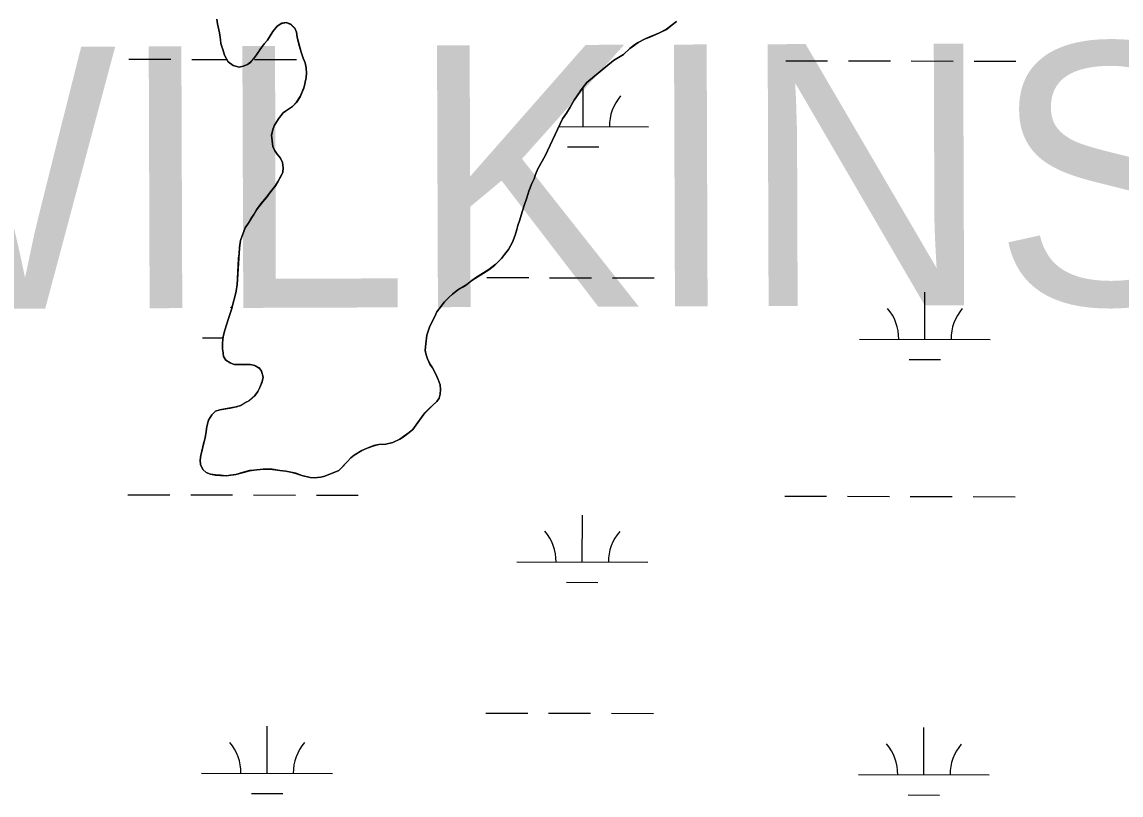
# Model space of a CAD drawing. Extents: x 3180038 to 3217926, y 922069 to 947485.
# Drawn here: x 3208020 to 3208860, y 940379 to 940969 of the extents above; entities that cross this region are included whole.
import ezdxf

# ---------------------------------------------------------------- set-up
doc = ezdxf.new("R2010")
doc.units = 0
for name, color, linetype in [('V-SITE-VEGE', 7, 'Continuous'), ('V-TOPO-GNAM-IDEN', 7, 'Continuous'), ('V-TOPO-SHOR', 7, 'Continuous'), ('V-WETL-SWMP', 7, 'Continuous')]:
    doc.layers.add(name, color=color, linetype=linetype)

msp = doc.modelspace()

# ---------------------------------------------------------------- linework, layer by layer
at = {"layer": 'V-SITE-VEGE'}
for p, q in [((3208169.11, 940971.5), (3208169.7, 940968.03)), ((3208169.7, 940968.03), (3208171.12, 940961.08)), ((3208215.34, 940966.27), (3208218.83, 940968.39)), ((3208218.83, 940968.39), (3208222.08, 940968.99)), ((3208222.08, 940968.99), (3208225.74, 940967.63)), ((3208225.74, 940967.63), (3208228.73, 940964.56)), ((3208512.83, 940963.82), (3208520.49, 940969.77)), ((3208171.12, 940961.08), (3208172.29, 940952.85)), ((3208207.82, 940955.56), (3208212.03, 940962.21)), ((3208212.03, 940962.21), (3208215.34, 940966.27)), ((3208228.73, 940964.56), (3208229.98, 940961.51)), ((3208229.98, 940961.51), (3208230.57, 940957.83)), ((3208500.19, 940957.95), (3208507.6, 940961.09)), ((3208507.6, 940961.09), (3208512.83, 940963.82)), ((3208172.29, 940952.85), (3208174.98, 940944.15)), ((3208199.43, 940944.22), (3208205.4, 940952.79)), ((3208205.4, 940952.79), (3208207.82, 940955.56)), ((3208230.57, 940957.83), (3208233.65, 940946.31)), ((3208484.92, 940949.09), (3208488.42, 940951.85)), ((3208488.42, 940951.85), (3208491.26, 940953.75)), ((3208491.26, 940953.75), (3208496.5, 940956.49)), ((3208496.5, 940956.49), (3208500.19, 940957.95)), ((3208174.98, 940944.15), (3208177.93, 940938.91)), ((3208197.22, 940941.22), (3208199.43, 940944.22)), ((3208233.65, 940946.31), (3208235.31, 940941.74)), ((3208472.45, 940939.97), (3208479.87, 940944.62)), ((3208479.87, 940944.62), (3208484.92, 940949.09)), ((3208177.93, 940938.91), (3208181.57, 940936.26)), ((3208181.57, 940936.26), (3208186.31, 940934.89)), ((3208186.31, 940934.89), (3208189.35, 940935.71)), ((3208189.35, 940935.71), (3208192.61, 940936.96)), ((3208192.61, 940936.96), (3208195.24, 940938.87)), ((3208195.24, 940938.87), (3208197.22, 940941.22)), ((3208235.31, 940941.74), (3208236.78, 940938.26)), ((3208236.78, 940938.26), (3208237.58, 940934.35)), ((3208237.58, 940934.35), (3208237.74, 940930.24)), ((3208452.08, 940923.17), (3208472.45, 940939.97)), ((3208237.48, 940927), (3208236.54, 940922.25)), ((3208237.74, 940930.24), (3208237.48, 940927)), ((3208235.62, 940919.02), (3208232.93, 940912.35)), ((3208236.54, 940922.25), (3208235.62, 940919.02)), ((3208442.35, 940909.68), (3208449.21, 940919.54)), ((3208449.21, 940919.54), (3208452.08, 940923.17)), ((3208232.93, 940912.35), (3208230.06, 940908.06)), ((3208439.25, 940904.32), (3208442.35, 940909.68)), ((3208219.98, 940899.99), (3208216.24, 940895.5)), ((3208226.98, 940904.86), (3208219.98, 940899.99)), ((3208230.06, 940908.06), (3208226.98, 940904.86)), ((3208436.37, 940899.82), (3208439.25, 940904.32)), ((3208216.24, 940895.5), (3208213.13, 940890.14)), ((3208420.09, 940867.17), (3208433.27, 940895.32)), ((3208433.27, 940895.32), (3208436.37, 940899.82)), ((3208212, 940887.34), (3208211.07, 940882.81)), ((3208213.13, 940890.14), (3208212, 940887.34)), ((3208211.07, 940882.81), (3208212.03, 940874.36)), ((3208212.03, 940874.36), (3208213.29, 940871.53)), ((3208213.29, 940871.53), (3208215.4, 940868.47)), ((3208215.4, 940868.47), (3208217.96, 940865.4)), ((3208414.53, 940857.08), (3208420.09, 940867.17)), ((3208217.96, 940865.4), (3208219.42, 940862.13)), ((3208219.42, 940862.13), (3208220.01, 940858.01)), ((3208220.01, 940858.01), (3208219.53, 940854.77)), ((3208218.41, 940851.98), (3208216.18, 940847.9)), ((3208219.53, 940854.77), (3208218.41, 940851.98)), ((3208411.6, 940849.55), (3208412.73, 940852.78)), ((3208412.73, 940852.78), (3208414.53, 940857.08)), ((3208213.52, 940843.61), (3208199.41, 940825.85)), ((3208216.18, 940847.9), (3208213.52, 940843.61)), ((3208407.57, 940840.09), (3208410.04, 940846.11)), ((3208410.04, 940846.11), (3208411.6, 940849.55)), ((3208403.94, 940829.11), (3208405.98, 940834.92)), ((3208405.98, 940834.92), (3208407.57, 940840.09)), ((3208199.41, 940825.85), (3208193.2, 940815.56)), ((3208401.67, 940821.78), (3208403.94, 940829.11)), ((3208399.18, 940813.81), (3208400.76, 940818.33)), ((3208400.76, 940818.33), (3208401.67, 940821.78)), ((3208190.98, 940812.13), (3208187.38, 940802.45)), ((3208193.2, 940815.56), (3208190.98, 940812.13)), ((3208397.12, 940806.49), (3208398.48, 940810.8)), ((3208398.48, 940810.8), (3208399.18, 940813.81)), ((3208187.38, 940802.45), (3208186.44, 940797.05)), ((3208391.98, 940795.53), (3208395.09, 940801.11)), ((3208395.09, 940801.11), (3208397.12, 940806.49)), ((3208186.44, 940797.05), (3208184.72, 940768.95)), ((3208386.69, 940788.68), (3208389.11, 940791.68)), ((3208389.11, 940791.68), (3208391.98, 940795.53)), ((3208377.04, 940780.17), (3208381.64, 940783.78)), ((3208381.64, 940783.78), (3208384.05, 940785.91)), ((3208384.05, 940785.91), (3208386.69, 940788.68)), ((3208366.99, 940773.83), (3208377.04, 940780.17)), ((3208184.72, 940768.95), (3208183.99, 940763.77)), ((3208353.44, 940764.72), (3208360.21, 940768.95)), ((3208360.21, 940768.95), (3208364.15, 940771.92)), ((3208364.15, 940771.92), (3208366.99, 940773.83)), ((3208183.29, 940760.53), (3208181.47, 940753.85)), ((3208183.99, 940763.77), (3208183.29, 940760.53)), ((3208343.13, 940755.57), (3208346.65, 940759.19)), ((3208346.65, 940759.19), (3208349.28, 940761.54)), ((3208349.28, 940761.54), (3208353.44, 940764.72)), ((3208180.77, 940750.61), (3208178.06, 940742.86)), ((3208181.47, 940753.85), (3208180.77, 940750.61)), ((3208337.4, 940747.86), (3208343.13, 940755.57)), ((3208178.06, 940742.86), (3208175.33, 940734.03)), ((3208333.16, 940739.49), (3208335.83, 940744.43)), ((3208335.83, 940744.43), (3208337.4, 940747.86)), ((3208175.33, 940734.03), (3208173.96, 940729.07)), ((3208329.77, 940730.02), (3208331.6, 940736.27)), ((3208331.6, 940736.27), (3208333.16, 940739.49)), ((3208173.96, 940729.07), (3208173.45, 940724.11)), ((3208173.45, 940724.11), (3208173.6, 940719.77)), ((3208328.81, 940723.54), (3208329.77, 940730.02)), ((3208173.6, 940719.77), (3208174.38, 940713.71)), ((3208328.52, 940718.57), (3208328.81, 940723.54)), ((3208329.12, 940715.09), (3208328.52, 940718.57)), ((3208174.38, 940713.71), (3208176.07, 940711.08)), ((3208176.07, 940711.08), (3208179.51, 940709.09)), ((3208179.51, 940709.09), (3208182.52, 940707.74)), ((3208182.52, 940707.74), (3208190.09, 940707.63)), ((3208190.09, 940707.63), (3208194.64, 940707.78)), ((3208194.64, 940707.78), (3208198.3, 940707.08)), ((3208198.3, 940707.08), (3208201.52, 940705.08)), ((3208330.16, 940712.05), (3208329.12, 940715.09)), ((3208332.04, 940708.13), (3208330.16, 940712.05)), ((3208333.95, 940705.29), (3208332.04, 940708.13)), ((3208201.52, 940705.08), (3208203.43, 940702.67)), ((3208203.43, 940702.67), (3208204.66, 940698.11)), ((3208336.27, 940700.92), (3208333.95, 940705.29)), ((3208338.37, 940696.35), (3208336.27, 940700.92)), ((3208202.16, 940690.14), (3208200.6, 940687.13)), ((3208203.74, 940694.66), (3208202.16, 940690.14)), ((3208204.66, 940698.11), (3208203.74, 940694.66)), ((3208339.82, 940692.22), (3208338.37, 940696.35)), ((3208340.2, 940688.75), (3208339.82, 940692.22)), ((3208198.18, 940683.92), (3208194.23, 940680.31)), ((3208200.6, 940687.13), (3208198.18, 940683.92)), ((3208337.25, 940679.49), (3208339.02, 940682.06)), ((3208339.02, 940682.06), (3208339.93, 940685.08)), ((3208339.93, 940685.08), (3208340.2, 940688.75)), ((3208183.98, 940675.26), (3208171.62, 940673.07)), ((3208187.25, 940676.51), (3208183.98, 940675.26)), ((3208194.23, 940680.31), (3208187.25, 940676.51)), ((3208328.25, 940670.75), (3208331.1, 940673.74)), ((3208331.1, 940673.74), (3208337.25, 940679.49)), ((3208162.85, 940665.19), (3208161.69, 940660.45)), ((3208165.5, 940669.26), (3208162.85, 940665.19)), ((3208168.14, 940672.03), (3208165.5, 940669.26)), ((3208171.62, 940673.07), (3208168.14, 940672.03)), ((3208318.97, 940658.12), (3208324.05, 940665.19)), ((3208324.05, 940665.19), (3208328.25, 940670.75)), ((3208160.99, 940656.56), (3208160.27, 940651.81)), ((3208161.69, 940660.45), (3208160.99, 940656.56)), ((3208316.12, 940655.78), (3208318.97, 940658.12)), ((3208160.27, 940651.81), (3208157.04, 940638.44)), ((3208298.47, 940646.95), (3208303.68, 940648.18)), ((3208303.68, 940648.18), (3208309.12, 940650.69)), ((3208309.12, 940650.69), (3208311.97, 940652.6)), ((3208311.97, 940652.6), (3208316.12, 940655.78)), ((3208274.11, 940638.44), (3208280, 940642.03)), ((3208280, 940642.03), (3208284.14, 940643.92)), ((3208284.14, 940643.92), (3208289.15, 940645.79)), ((3208289.15, 940645.79), (3208293.05, 940646.6)), ((3208293.05, 940646.6), (3208298.47, 940646.95)), ((3208157.04, 940638.44), (3208156.55, 940634.56)), ((3208156.55, 940634.56), (3208156.72, 940631.31)), ((3208156.72, 940631.31), (3208158.39, 940627.6)), ((3208262.46, 940626.71), (3208268.84, 940633.33)), ((3208268.84, 940633.33), (3208271.7, 940636.53)), ((3208271.7, 940636.53), (3208274.11, 940638.44)), ((3208158.39, 940627.6), (3208161.17, 940625.18)), ((3208161.17, 940625.18), (3208164.4, 940624.05)), ((3208164.4, 940624.05), (3208168.07, 940623.35)), ((3208168.07, 940623.35), (3208176.28, 940622.79)), ((3208176.28, 940622.79), (3208183.65, 940623.77)), ((3208183.65, 940623.77), (3208194.08, 940626.64)), ((3208194.08, 940626.64), (3208204.71, 940627.78)), ((3208204.71, 940627.78), (3208209.9, 940627.92)), ((3208209.9, 940627.92), (3208217.24, 940626.73)), ((3208217.24, 940626.73), (3208221.99, 940626.23)), ((3208221.99, 940626.23), (3208225.88, 940625.52)), ((3208225.88, 940625.52), (3208229.54, 940624.6)), ((3208229.54, 940624.6), (3208234.28, 940623.02)), ((3208234.28, 940623.02), (3208240.53, 940621.41)), ((3208251.8, 940622.54), (3208262.46, 940626.71)), ((3208240.53, 940621.41), (3208243.56, 940621.15)), ((3208243.56, 940621.15), (3208248.76, 940621.72)), ((3208248.76, 940621.72), (3208251.8, 940622.54))]:
    msp.add_line(p, q, dxfattribs=at)
at = {"layer": 'V-TOPO-SHOR'}
for points in [[(3208171.12, 940961.08), (3208169.7, 940968.03), (3208169.11, 940971.5)], [(3208171.62, 940673.07), (3208176.17, 940673.86), (3208179.43, 940674.46), (3208183.98, 940675.26), (3208187.25, 940676.51), (3208191.39, 940678.83), (3208194.23, 940680.31), (3208198.18, 940683.92), (3208200.6, 940687.13), (3208202.16, 940690.14), (3208203.74, 940694.66), (3208204.66, 940698.11), (3208203.43, 940702.67), (3208201.52, 940705.08), (3208198.3, 940707.08), (3208194.64, 940707.78), (3208190.09, 940707.63), (3208185.55, 940707.7), (3208182.52, 940707.74), (3208179.51, 940709.09), (3208176.07, 940711.08), (3208174.38, 940713.71), (3208174, 940716.74), (3208173.61, 940719.77), (3208173.45, 940724.11), (3208173.96, 940729.07), (3208175.33, 940734.03), (3208178.06, 940742.86), (3208180.77, 940750.61), (3208181.47, 940753.85), (3208183.3, 940760.53), (3208183.99, 940763.77), (3208184.72, 940768.95), (3208185, 940773.06), (3208185.3, 940778.68), (3208185.58, 940783), (3208185.88, 940788.84), (3208186.15, 940792.3), (3208186.44, 940797.05), (3208187.38, 940802.45), (3208189.41, 940808.05), (3208190.98, 940812.13), (3208193.2, 940815.56), (3208195.2, 940818.99), (3208197.41, 940822.42), (3208199.41, 940825.86), (3208202.94, 940830.35), (3208207.13, 940835.48), (3208211.1, 940840.61), (3208213.52, 940843.61), (3208216.18, 940847.9), (3208218.41, 940851.98), (3208219.53, 940854.77), (3208220.01, 940858.01), (3208219.42, 940862.13), (3208217.96, 940865.4), (3208215.4, 940868.47), (3208213.29, 940871.53), (3208212.03, 940874.36), (3208211.07, 940882.81), (3208212, 940887.34), (3208213.13, 940890.14), (3208216.24, 940895.5), (3208219.98, 940899.99), (3208224.14, 940902.96), (3208226.98, 940904.86), (3208230.06, 940908.06), (3208232.93, 940912.35), (3208235.62, 940919.02), (3208236.54, 940922.25), (3208237.48, 940927), (3208237.74, 940930.24), (3208237.58, 940934.35), (3208236.78, 940938.26), (3208235.31, 940941.74), (3208233.65, 940946.31), (3208232.21, 940951.53), (3208230.57, 940957.83), (3208229.98, 940961.51), (3208228.73, 940964.56), (3208225.74, 940967.63), (3208222.08, 940968.99), (3208218.83, 940968.39), (3208215.34, 940966.27), (3208212.03, 940962.21), (3208207.82, 940955.56), (3208205.4, 940952.79), (3208202.08, 940948.08), (3208199.43, 940944.22), (3208197.22, 940941.22), (3208195.24, 940938.87), (3208192.61, 940936.96), (3208189.35, 940935.71), (3208186.31, 940934.89), (3208181.57, 940936.26), (3208177.93, 940938.91), (3208174.98, 940944.15), (3208173.95, 940947.63), (3208172.29, 940952.85), (3208171.9, 940955.88), (3208171.12, 940961.08)], [(3208520.49, 940969.77), (3208517.21, 940967.22), (3208512.83, 940963.82), (3208507.6, 940961.09), (3208500.19, 940957.95), (3208496.5, 940956.49), (3208491.26, 940953.75), (3208488.42, 940951.85), (3208484.92, 940949.09), (3208479.87, 940944.62), (3208472.45, 940939.97), (3208452.08, 940923.17), (3208449.21, 940919.54), (3208447.22, 940916.75), (3208444.57, 940912.9)], [(3208444.57, 940912.9), (3208442.35, 940909.68), (3208439.25, 940904.32), (3208436.37, 940899.82), (3208433.27, 940895.32), (3208420.09, 940867.17)], [(3208420.09, 940867.17), (3208414.53, 940857.08), (3208412.73, 940852.78), (3208411.6, 940849.55), (3208410.04, 940846.11), (3208407.57, 940840.09), (3208405.98, 940834.92), (3208403.94, 940829.11), (3208401.67, 940821.78), (3208400.76, 940818.33), (3208399.18, 940813.81), (3208398.48, 940810.8), (3208397.12, 940806.49), (3208395.09, 940801.11), (3208391.98, 940795.53), (3208389.11, 940791.68), (3208386.69, 940788.68), (3208384.05, 940785.91), (3208381.64, 940783.78), (3208377.04, 940780.17), (3208373.11, 940777.63), (3208366.99, 940773.83), (3208364.15, 940771.92), (3208360.21, 940768.95), (3208357.59, 940767.26), (3208353.44, 940764.72), (3208349.28, 940761.54), (3208346.65, 940759.19), (3208343.13, 940755.57), (3208340.05, 940751.5), (3208337.4, 940747.86), (3208335.83, 940744.43), (3208333.16, 940739.49), (3208331.6, 940736.27), (3208329.77, 940730.02), (3208328.81, 940723.54), (3208328.52, 940718.57), (3208329.12, 940715.09), (3208330.16, 940712.05), (3208332.04, 940708.13), (3208333.95, 940705.29), (3208336.27, 940700.92), (3208338.36, 940696.35), (3208339.82, 940692.22), (3208340.2, 940688.75), (3208339.93, 940685.08), (3208339.02, 940682.06), (3208337.25, 940679.49), (3208334.83, 940677.14), (3208331.1, 940673.74), (3208328.25, 940670.75), (3208324.05, 940665.19), (3208318.97, 940658.12), (3208316.12, 940655.78), (3208311.97, 940652.6), (3208309.12, 940650.69), (3208303.68, 940648.18), (3208298.47, 940646.95), (3208293.05, 940646.6), (3208289.15, 940645.79), (3208284.14, 940643.92), (3208280, 940642.03), (3208274.11, 940638.44), (3208271.7, 940636.53), (3208268.84, 940633.33), (3208264.88, 940629.28), (3208262.46, 940626.71), (3208251.8, 940622.54), (3208248.76, 940621.72), (3208243.56, 940621.15), (3208240.53, 940621.41), (3208234.28, 940623.02), (3208229.54, 940624.6), (3208225.88, 940625.52), (3208221.99, 940626.23), (3208217.24, 940626.73), (3208209.9, 940627.92), (3208204.71, 940627.78), (3208197.55, 940627.02), (3208194.08, 940626.64), (3208189.52, 940625.41), (3208183.66, 940623.77), (3208179.54, 940623.18), (3208176.28, 940622.79), (3208171.96, 940623.07), (3208168.07, 940623.35), (3208164.4, 940624.05), (3208161.17, 940625.18), (3208158.39, 940627.6), (3208156.72, 940631.31), (3208156.55, 940634.56), (3208157.04, 940638.44), (3208157.73, 940641.46), (3208159.11, 940647.07), (3208160.27, 940651.81), (3208160.99, 940656.56), (3208161.69, 940660.45), (3208162.85, 940665.19), (3208165.5, 940669.26), (3208168.14, 940672.03), (3208171.62, 940673.07)]]:
    msp.add_lwpolyline(points, dxfattribs=at)
at = {"layer": 'V-WETL-SWMP'}
for p, q in [((3208101.99, 940940.95), (3208133.99, 940940.88)), ((3208149.99, 940940.84), (3208176.83, 940940.78)), ((3208197.99, 940940.74), (3208229.99, 940940.66)), ((3208603.9, 940939.82), (3208635.9, 940939.75)), ((3208651.9, 940939.71), (3208683.9, 940939.64)), ((3208699.9, 940939.6), (3208731.9, 940939.53)), ((3208747.9, 940939.5), (3208779.9, 940939.42)), ((3208449.19, 940889.43), (3208449.26, 940919.53)), ((3208430.56, 940889.47), (3208499.19, 940889.31)), ((3208437.16, 940874.02), (3208461.16, 940873.97)), ((3208375.53, 940774.16), (3208407.53, 940774.09)), ((3208423.53, 940774.05), (3208455.53, 940773.98)), ((3208471.53, 940773.94), (3208503.53, 940773.87)), ((3208710.26, 940726.98), (3208710.35, 940762.98)), ((3208158.36, 940728.22), (3208173.87, 940728.18)), ((3208660.26, 940727.09), (3208760.26, 940726.86)), ((3208698.23, 940711.57), (3208722.23, 940711.52)), ((3208101.25, 940608.28), (3208133.25, 940608.21)), ((3208149.25, 940608.17), (3208181.25, 940608.1)), ((3208197.25, 940608.06), (3208229.25, 940607.99)), ((3208245.25, 940607.95), (3208277.24, 940607.88)), ((3208603.15, 940607.15), (3208635.15, 940607.07)), ((3208651.15, 940607.04), (3208683.15, 940606.97)), ((3208699.15, 940606.93), (3208731.15, 940606.86)), ((3208747.15, 940606.82), (3208779.15, 940606.75)), ((3208448.45, 940556.75), (3208448.53, 940592.75)), ((3208398.45, 940556.87), (3208498.45, 940556.64)), ((3208436.41, 940541.35), (3208460.41, 940541.29)), ((3208374.78, 940441.49), (3208406.78, 940441.41)), ((3208422.78, 940441.38), (3208454.78, 940441.31)), ((3208470.78, 940441.27), (3208502.78, 940441.2)), ((3208207.61, 940395.43), (3208207.69, 940431.43)), ((3208709.52, 940394.3), (3208709.6, 940430.3)), ((3208157.61, 940395.55), (3208257.61, 940395.32)), ((3208659.52, 940394.41), (3208759.52, 940394.19)), ((3208195.58, 940380.03), (3208219.58, 940379.98)), ((3208697.48, 940378.9), (3208721.48, 940378.84))]:
    msp.add_line(p, q, dxfattribs=at)
for points in [[(3208169.11, 940971.42), (3208169.7, 940967.95), (3208171.12, 940961.01), (3208171.9, 940955.8), (3208172.29, 940952.77), (3208173.95, 940947.55), (3208174.98, 940944.07), (3208177.93, 940938.83), (3208181.57, 940936.18), (3208186.31, 940934.81), (3208189.35, 940935.64), (3208192.61, 940936.89), (3208195.24, 940938.79), (3208197.22, 940941.14), (3208199.43, 940944.14), (3208202.08, 940948), (3208205.4, 940952.71), (3208207.82, 940955.49), (3208212.03, 940962.13), (3208215.34, 940966.19), (3208218.83, 940968.31), (3208222.08, 940968.91), (3208225.74, 940967.56), (3208228.73, 940964.48), (3208229.98, 940961.43), (3208230.57, 940957.75), (3208232.21, 940951.45), (3208233.65, 940946.23), (3208235.31, 940941.66), (3208236.78, 940938.18), (3208237.58, 940934.27), (3208237.74, 940930.16), (3208237.47, 940926.92), (3208236.54, 940922.17), (3208235.62, 940918.94), (3208232.93, 940912.27), (3208230.05, 940907.98), (3208226.98, 940904.78), (3208224.14, 940902.88), (3208219.98, 940899.91), (3208216.24, 940895.42), (3208213.13, 940890.06), (3208212, 940887.26), (3208211.07, 940882.73), (3208212.03, 940874.28)], [(3208316.12, 940655.7), (3208318.97, 940658.04), (3208324.05, 940665.11), (3208328.25, 940670.67), (3208331.1, 940673.66), (3208334.83, 940677.06), (3208337.25, 940679.41), (3208339.02, 940681.98), (3208339.93, 940685), (3208340.2, 940688.67), (3208339.82, 940692.14), (3208338.36, 940696.27), (3208336.27, 940700.85), (3208333.95, 940705.21), (3208332.04, 940708.05), (3208330.16, 940711.97), (3208329.12, 940715.02), (3208328.52, 940718.49), (3208328.81, 940723.46), (3208329.77, 940729.94), (3208331.6, 940736.19), (3208333.16, 940739.41), (3208335.83, 940744.35), (3208337.39, 940747.79), (3208340.04, 940751.42), (3208343.13, 940755.49), (3208346.65, 940759.12), (3208349.28, 940761.46), (3208353.44, 940764.64), (3208357.59, 940767.18), (3208360.21, 940768.87), (3208364.15, 940771.84), (3208366.99, 940773.75), (3208373.1, 940777.55), (3208377.04, 940780.09), (3208381.64, 940783.7), (3208384.05, 940785.83), (3208386.68, 940788.6), (3208389.11, 940791.6), (3208391.98, 940795.45), (3208395.09, 940801.03), (3208397.12, 940806.41), (3208398.48, 940810.72), (3208399.17, 940813.74), (3208400.76, 940818.26), (3208401.67, 940821.7), (3208403.94, 940829.03), (3208405.98, 940834.84), (3208407.57, 940840.01), (3208410.04, 940846.03), (3208411.6, 940849.47), (3208412.73, 940852.7), (3208414.53, 940857), (3208420.09, 940867.09), (3208433.27, 940895.24), (3208436.37, 940899.74), (3208439.25, 940904.24), (3208442.35, 940909.61), (3208444.57, 940912.82), (3208447.22, 940916.67), (3208449.21, 940919.46), (3208452.08, 940923.09), (3208472.45, 940939.89), (3208479.87, 940944.54), (3208484.92, 940949.01), (3208488.42, 940951.77), (3208491.26, 940953.67), (3208496.49, 940956.41), (3208500.19, 940957.87), (3208507.6, 940961.01), (3208512.83, 940963.74), (3208517.21, 940967.14), (3208520.49, 940969.69)], [(3208212.03, 940874.28), (3208213.28, 940871.45), (3208215.4, 940868.39), (3208217.95, 940865.32), (3208219.42, 940862.05), (3208220.01, 940857.93)], [(3208220.01, 940857.93), (3208219.53, 940854.69), (3208218.41, 940851.9), (3208216.18, 940847.82), (3208213.52, 940843.53), (3208211.1, 940840.54), (3208207.13, 940835.4), (3208202.94, 940830.27), (3208199.41, 940825.78), (3208197.41, 940822.35), (3208195.2, 940818.92), (3208193.2, 940815.48), (3208190.98, 940812.05), (3208189.41, 940807.97), (3208187.38, 940802.37), (3208186.43, 940796.97), (3208186.15, 940792.22), (3208185.88, 940788.76), (3208185.58, 940782.92), (3208185.3, 940778.6), (3208185, 940772.98), (3208184.72, 940768.87), (3208183.99, 940763.69), (3208183.3, 940760.45), (3208181.47, 940753.77), (3208180.77, 940750.53), (3208178.06, 940742.78), (3208175.33, 940733.95), (3208173.96, 940729), (3208173.45, 940724.03), (3208173.61, 940719.7), (3208173.99, 940716.66), (3208174.38, 940713.63), (3208176.07, 940711), (3208179.51, 940709.01), (3208182.52, 940707.66), (3208185.54, 940707.62), (3208190.09, 940707.55), (3208194.63, 940707.7), (3208198.3, 940707), (3208201.52, 940705), (3208203.43, 940702.59), (3208204.66, 940698.03), (3208203.74, 940694.58), (3208202.16, 940690.06), (3208200.6, 940687.06), (3208198.18, 940683.85), (3208194.23, 940680.23), (3208191.39, 940678.75), (3208187.25, 940676.43), (3208183.98, 940675.18), (3208179.43, 940674.39), (3208176.17, 940673.78), (3208171.62, 940672.99), (3208168.14, 940671.96), (3208165.5, 940669.18), (3208162.84, 940665.11), (3208161.69, 940660.37), (3208160.99, 940656.48), (3208160.27, 940651.73), (3208159.11, 940646.99), (3208157.73, 940641.38), (3208157.04, 940638.36), (3208156.55, 940634.48), (3208156.72, 940631.23), (3208158.39, 940627.52), (3208161.17, 940625.1), (3208164.4, 940623.97), (3208168.07, 940623.27), (3208171.96, 940623), (3208176.28, 940622.72), (3208179.53, 940623.1), (3208183.65, 940623.69), (3208189.52, 940625.33), (3208194.08, 940626.56), (3208197.55, 940626.94), (3208204.7, 940627.7), (3208209.9, 940627.84), (3208217.24, 940626.65), (3208221.99, 940626.15), (3208225.88, 940625.44), (3208229.54, 940624.52), (3208234.28, 940622.94), (3208240.53, 940621.33), (3208243.55, 940621.07), (3208248.76, 940621.64), (3208251.8, 940622.46), (3208262.46, 940626.63), (3208264.88, 940629.2), (3208268.84, 940633.25), (3208271.7, 940636.45), (3208274.1, 940638.36), (3208280, 940641.95), (3208284.14, 940643.84), (3208289.14, 940645.71), (3208293.05, 940646.52), (3208298.47, 940646.87), (3208303.68, 940648.1), (3208309.12, 940650.61), (3208311.97, 940652.52), (3208316.12, 940655.7)]]:
    msp.add_lwpolyline(points, dxfattribs=at)
for centre, start, end in [((3208504.44, 940889.78), 139.09901, 180.64267), ((3208153.12, 940728.71), 38.31791, 40.64267), ((3208655.02, 940727.58), 359.09901, 40.64267), ((3208765.51, 940727.33), 139.09901, 180.64267), ((3208393.2, 940557.35), 359.09901, 40.64267), ((3208503.69, 940557.1), 139.09901, 180.64267), ((3208152.37, 940396.03), 359.09901, 40.64267), ((3208262.85, 940395.78), 139.09901, 180.64267), ((3208654.27, 940394.9), 359.09901, 40.64267), ((3208764.76, 940394.65), 139.09901, 180.64267)]:
    msp.add_arc(centre, 35.25, start, end, dxfattribs=at)

# ---------------------------------------------------------------- texts
at = {"layer": 'V-TOPO-GNAM-IDEN'}
msp.add_text('WILKINSON', height=200, rotation=0.20344, dxfattribs=at).set_placement((3207840.76, 940749.72))

doc.saveas('drawing.dxf')
